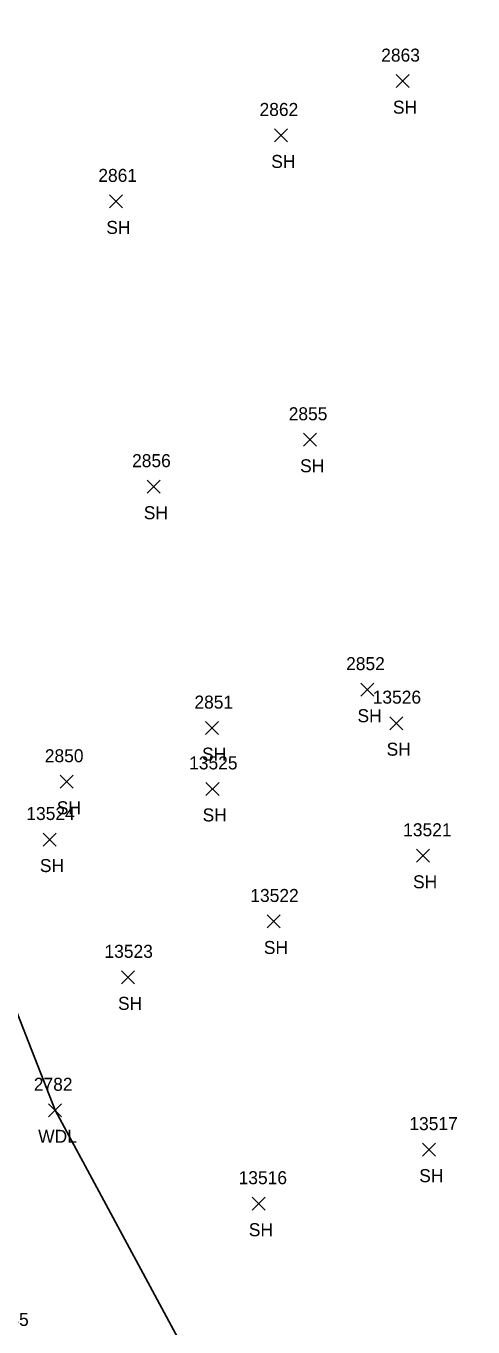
# Model space of a CAD drawing. Extents: x 1439173 to 1457902, y 641926 to 659889.
# Drawn here: x 1447185 to 1447253.7, y 651243.6 to 651443.6 of the extents above; entities that cross this region are included whole.
import ezdxf

# ---------------------------------------------------------------- set-up
doc = ezdxf.new("R2010")
doc.units = 0
for name, color, linetype in [('L_A', 7, 'Continuous'), ('L_I', 7, 'Continuous'), ('L_TIC', 7, 'Continuous'), ('LAWA', 7, 'Continuous')]:
    doc.layers.add(name, color=color, linetype=linetype)

msp = doc.modelspace()

# ---------------------------------------------------------------- linework, layer by layer
at = {"layer": 'L_TIC'}
for points in [[(1447241.92, 651434.16), (1447243.92, 651436.16)], [(1447243.92, 651434.16), (1447241.92, 651436.16)], [(1447223.22, 651425.81), (1447225.22, 651427.81)], [(1447225.22, 651425.81), (1447223.22, 651427.81)], [(1447197.87, 651415.67), (1447199.87, 651417.67)], [(1447199.87, 651415.67), (1447197.87, 651417.67)], [(1447227.65, 651379.02), (1447229.65, 651381.02)], [(1447229.65, 651379.02), (1447227.65, 651381.02)], [(1447203.64, 651371.81), (1447205.64, 651373.81)], [(1447205.64, 651371.81), (1447203.64, 651373.81)], [(1447236.47, 651340.6), (1447238.47, 651342.6)], [(1447238.47, 651340.6), (1447236.47, 651342.6)], [(1447212.59, 651334.69), (1447214.59, 651336.69)], [(1447214.59, 651334.69), (1447212.59, 651336.69)], [(1447240.95, 651335.45), (1447242.95, 651337.45)], [(1447242.95, 651335.45), (1447240.95, 651337.45)], [(1447190.26, 651326.44), (1447192.26, 651328.44)], [(1447192.26, 651326.44), (1447190.26, 651328.44)], [(1447212.68, 651325.34), (1447214.68, 651327.34)], [(1447214.68, 651325.34), (1447212.68, 651327.34)], [(1447187.66, 651317.56), (1447189.66, 651319.56)], [(1447189.66, 651317.56), (1447187.66, 651319.56)], [(1447245.01, 651315.06), (1447247.01, 651317.06)], [(1447247.01, 651315.06), (1447245.01, 651317.06)], [(1447222.08, 651304.96), (1447224.08, 651306.96)], [(1447224.08, 651304.96), (1447222.08, 651306.96)], [(1447199.67, 651296.37), (1447201.67, 651298.37)], [(1447201.67, 651296.37), (1447199.67, 651298.37)], [(1447188.48, 651275.93), (1447190.48, 651277.93)], [(1447190.48, 651275.93), (1447188.48, 651277.93)], [(1447245.96, 651269.88), (1447247.96, 651271.88)], [(1447247.96, 651269.88), (1447245.96, 651271.88)], [(1447219.77, 651261.57), (1447221.77, 651263.57)], [(1447221.77, 651261.57), (1447219.77, 651263.57)]]:
    msp.add_lwpolyline(points, dxfattribs=at)
at = {"layer": 'LAWA'}
msp.add_lwpolyline([(1447263.77, 651111.63), (1447251.43, 651153.78), (1447236.68, 651195.44), (1447213.74, 651231.96), (1447189.48, 651276.93), (1447170.7, 651324.91), (1447156.5, 651356.11), (1447143.65, 651398.95), (1447127.96, 651445.26), (1447125.46, 651464.25), (1447134.7, 651493.89), (1447142.88, 651513.4), (1447134.63, 651528.62), (1447129.19, 651553.22), (1447129.36, 651553.92)], dxfattribs=at)

# ---------------------------------------------------------------- texts
at = {"layer": 'L_A'}
for s, p in [('SH', (1447241.41, 651430.16)), ('SH', (1447222.71, 651421.81)), ('SH', (1447197.36, 651411.67)), ('SH', (1447227.14, 651375.02)), ('SH', (1447203.12, 651367.81)), ('SH', (1447235.96, 651336.6)), ('SH', (1447212.08, 651330.69)), ('SH', (1447240.44, 651331.45)), ('SH', (1447189.75, 651322.44)), ('SH', (1447212.16, 651321.34)), ('SH', (1447187.15, 651313.56)), ('SH', (1447244.5, 651311.06)), ('SH', (1447221.57, 651300.96)), ('SH', (1447199.16, 651292.37)), ('WDL', (1447186.89, 651271.93)), ('SH', (1447245.45, 651265.88)), ('SH', (1447219.26, 651257.57))]:
    msp.add_text(s, height=2, dxfattribs=at).set_placement(p)
at = {"layer": 'L_I'}
for s, p in [('2863', (1447239.61, 651438.16)), ('2862', (1447220.91, 651429.81)), ('2861', (1447196.13, 651419.67)), ('2855', (1447225.39, 651383.02)), ('2856', (1447201.32, 651375.81)), ('2852', (1447234.21, 651344.6)), ('2851', (1447210.9, 651338.69)), ('13526', (1447238.3, 651339.45)), ('2850', (1447187.91, 651330.44)), ('13525', (1447210.09, 651329.34)), ('13524', (1447185.07, 651321.56)), ('13521', (1447242.98, 651319.06)), ('13522', (1447219.49, 651308.96)), ('13523', (1447197.08, 651300.37)), ('2782', (1447186.22, 651279.93)), ('13517', (1447243.93, 651273.88)), ('13516', (1447217.69, 651265.57)), ('13385', (1447178, 651243.77))]:
    msp.add_text(s, height=2, dxfattribs=at).set_placement(p)

doc.saveas('drawing.dxf')
